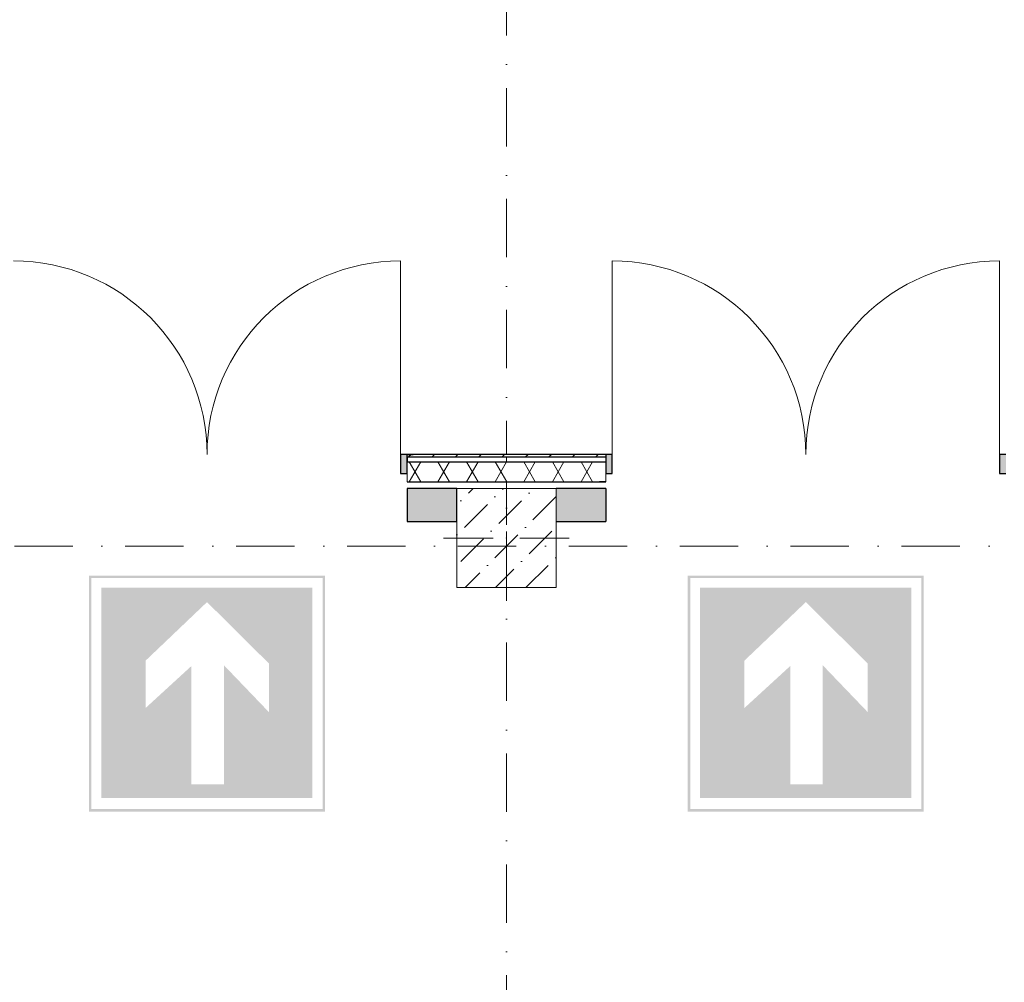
# Model space of a CAD drawing. Header units: millimetres. Extents: x -59761 to 112741, y -57975 to 46221.
# Tile 263 of 421: x 24057 to 30010, y 15365 to 21183. Entities that reach past the tile are written whole.
import ezdxf

# ---------------------------------------------------------------- set-up
doc = ezdxf.new("R2010")
doc.units = ezdxf.units.MM
doc.linetypes.add('Wipeout_Contour', pattern=[1000, 0, -1000])
doc.linetypes.add('Штрихпунктирная', pattern=[670.277762, 352.777767, -176.388884, 0, -141.111112])
for name, color, linetype in [('2D - Зонирования', 7, 'Continuous'), ('Конструктив - Колонны', 7, 'Continuous'), ('Конструктив - Стены Внутр сущ.', 7, 'Continuous'), ('Конструктив - Стены наружние фасад', 7, 'Continuous'), ('Элемент Модели - Оси', 2, 'Continuous')]:
    doc.layers.add(name, color=color, linetype=linetype)

msp = doc.modelspace()

# ---------------------------------------------------------------- hatches: boundary and pattern name
at = {"layer": '2D - Зонирования', "linetype": 'Continuous', "lineweight": 5}
h = msp.add_hatch(color=3, dxfattribs=at)
h.paths.add_polyline_path([(25902.8, 16396.78), (25902.8, 17823.2), (24476.38, 17823.2), (24476.38, 16396.78)])
h.paths.add_polyline_path([(24491.47, 16412.28), (24491.47, 17808.39), (25888.42, 17808.39), (25888.42, 16412.28)], flags=0)
h = msp.add_hatch(color=3, dxfattribs=at)
h.paths.add_polyline_path([(29522.8, 16396.78), (29522.8, 17823.2), (28096.38, 17823.2), (28096.38, 16396.78)])
h.paths.add_polyline_path([(28111.47, 16412.28), (28111.47, 17808.39), (29508.42, 17808.39), (29508.42, 16412.28)], flags=0)
h = msp.add_hatch(color=3, dxfattribs=at)
h.paths.add_polyline_path([(24550.96, 16478.09), (25827.37, 16478.09), (25827.37, 17750), (24550.96, 17750)])
h.paths.add_polyline_path([(25292.22, 17281.02), (25292.22, 16560.29), (25095.98, 16560.29), (25095.54, 17276.27), (24818.5, 17022.39), (24818.5, 17308.67), (25190, 17662.76), (25564.57, 17291.07), (25564.57, 16997.25)], flags=0)
h = msp.add_hatch(color=3, dxfattribs=at)
h.paths.add_polyline_path([(28170.96, 16478.09), (29447.37, 16478.09), (29447.37, 17750), (28170.96, 17750)])
h.paths.add_polyline_path([(28912.22, 17281.02), (28912.22, 16560.29), (28715.98, 16560.29), (28715.54, 17276.27), (28438.5, 17022.39), (28438.5, 17308.67), (28810, 17662.76), (29184.57, 17291.07), (29184.57, 16997.25)], flags=0)
at = {"layer": 'Конструктив - Стены Внутр сущ.', "linetype": 'Continuous', "lineweight": 15}
for points in [[(26400, 18350), (26400, 18150), (26700, 18150), (26700, 18350)], [(27300.06, 18150), (27600, 18150), (27600, 18350), (27300.06, 18350)]]:
    msp.add_hatch(color=7, dxfattribs=at).paths.add_polyline_path(points)
at = {"layer": 'Конструктив - Стены наружние фасад', "linetype": 'Continuous', "lineweight": 0}
msp.add_hatch(color=255, dxfattribs=at).paths.add_polyline_path([(30020, 18555), (29980, 18555), (29980, 18440), (30020, 18440)])

# ---------------------------------------------------------------- linework, layer by layer
at = {"layer": 'Конструктив - Стены Внутр сущ.', "color": 7, "linetype": 'Continuous', "lineweight": 30}
for p, q in [((26400, 18350), (26400, 18150)), ((26400, 18350), (26400, 18150)), ((27600, 18350), (27600, 18150)), ((27600, 18350), (27600, 18150))]:
    msp.add_line(p, q, dxfattribs=at)
at = {"layer": 'Конструктив - Стены Внутр сущ.', "color": 7, "linetype": 'Continuous', "lineweight": 30, "flags": 128}
for points in [[(26700, 18350), (26400, 18350)], [(26700, 18150), (26700, 18350)], [(27600, 18350), (27300.06, 18350)], [(26400, 18150), (26700, 18150)], [(27300.06, 18150), (27600, 18150)]]:
    msp.add_lwpolyline(points, dxfattribs=at)
at = {"layer": 'Конструктив - Стены наружние фасад', "color": 7, "linetype": 'Continuous', "lineweight": 15}
for p, q in [((26360, 18555), (26360, 19725)), ((27640, 18555), (27640, 19725)), ((29980, 18555), (29980, 19725))]:
    msp.add_line(p, q, dxfattribs=at)
at = {"layer": 'Конструктив - Стены наружние фасад', "color": 7, "linetype": 'Continuous', "lineweight": 30}
for p, q in [((26360, 18555), (26360, 18440)), ((27640, 18440), (27640, 18555)), ((30020, 18555), (29980, 18555)), ((29980, 18555), (29980, 18440)), ((29980, 18440), (30020, 18440))]:
    msp.add_line(p, q, dxfattribs=at)
at = {"layer": 'Конструктив - Стены наружние фасад', "color": 7, "linetype": 'Continuous', "lineweight": 15}
for centre, start, end in [((24020, 18555), 0, 90), ((26360, 18555), 90, 180), ((27640, 18555), 0, 90), ((29980, 18555), 90, 180)]:
    msp.add_arc(centre, 1170, start, end, dxfattribs=at)

# ---------------------------------------------------------------- next in the draw order: wipeouts: each hides what was drawn before it
at = {"color": 254, "linetype": 'Wipeout_Contour', "lineweight": 0, "ltscale": 9996572.201257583}
msp.add_wipeout([(26700.06, 17750), (27300.06, 17750), (27300.06, 18350), (26700.06, 18350)], dxfattribs=at).dxf.layer = 'Конструктив - Колонны'

# ---------------------------------------------------------------- next in the draw order: hatches: boundary and pattern name
at = {"layer": 'Конструктив - Колонны', "linetype": 'Continuous', "lineweight": 15}
h = msp.add_hatch(dxfattribs=at)
h.set_pattern_fill('БЕТОН_01_000D', style=0, pattern_type=2)
h.set_pattern_definition([(45, (-45000, -54000), (-183.84776, 183.84776), [195, -65, 0, -65]), (45, (-44977.02, -53793.17), (-183.84776, 183.84776), [195, -65, 0, -65])])
h.paths.add_polyline_path([(26700.06, 17750), (27300.06, 17750), (27300.06, 18350), (26700.06, 18350)])

# ---------------------------------------------------------------- next in the draw order: linework, layer by layer
at = {"layer": 'Конструктив - Колонны', "color": 7, "linetype": 'Continuous', "lineweight": 0}
for p, q in [((27000.06, 18130), (27000.06, 18430)), ((26920.06, 18050), (26620.06, 18050)), ((27080.06, 18050), (27380.06, 18050)), ((27000.06, 17970), (27000.06, 17670))]:
    msp.add_line(p, q, dxfattribs=at)
at = {"layer": 'Конструктив - Колонны', "color": 7, "linetype": 'Continuous', "lineweight": 15, "flags": 128}
msp.add_lwpolyline([(26700.06, 17750), (27300.06, 17750), (27300.06, 18350), (26700.06, 18350)], close=True, dxfattribs=at)
at = {"layer": 'Конструктив - Колонны', "color": 7, "linetype": 'Continuous', "lineweight": 0}
msp.add_point((27000.06, 18050), dxfattribs=at)
at = {"layer": 'Элемент Модели - Оси', "color": 7, "linetype": 'Штрихпунктирная', "lineweight": 15}
for p, q in [((27000, 38200), (27000, -55975)), ((-57760.58, 18000), (110650, 18000))]:
    msp.add_line(p, q, dxfattribs=at)

# ---------------------------------------------------------------- next in the draw order: wipeouts: each hides what was drawn before it
at = {"color": 254, "linetype": 'Wipeout_Contour', "lineweight": 0, "ltscale": 9996358.334227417}
msp.add_wipeout([(26400, 18540), (27600, 18540), (27600, 18555), (26400, 18555)], dxfattribs=at).dxf.layer = 'Конструктив - Стены наружние фасад'
at = {"color": 254, "linetype": 'Wipeout_Contour', "lineweight": 0, "ltscale": 9996400.15655703}
msp.add_wipeout([(27600, 18510), (26400, 18510), (26400, 18390), (27600, 18390)], dxfattribs=at).dxf.layer = 'Конструктив - Стены наружние фасад'

# ---------------------------------------------------------------- next in the draw order: hatches: boundary and pattern name
at = {"layer": 'Конструктив - Стены наружние фасад', "linetype": 'Continuous', "lineweight": 0}
for points in [[(26400, 18555), (26360, 18555), (26360, 18440), (26400, 18440)], [(27600, 18440), (27640, 18440), (27640, 18555), (27600, 18555)]]:
    msp.add_hatch(color=255, dxfattribs=at).paths.add_polyline_path(points)
at = {"layer": 'Конструктив - Стены наружние фасад', "linetype": 'Continuous', "lineweight": 5}
h = msp.add_hatch(dxfattribs=at)
h.set_pattern_fill('МЕТАЛЛ___ТВЕРДЫЙ_СПЛАВ_000D', style=0, pattern_type=2)
h.set_pattern_definition([(45, (-45000, -54000), (-70.71068, 70.71068), [])])
h.paths.add_polyline_path([(26400, 18540), (27600, 18540), (27600, 18555), (26400, 18555)])
h = msp.add_hatch(dxfattribs=at)
h.set_pattern_fill('ИЗОЛЯЦИЯ_02_000D', style=0, pattern_type=2)
h.set_pattern_definition([(60, (-45000, -54000), (-129.9038, 75), []), (120, (-45000, -54000), (129.9038, 75), [])])
h.paths.add_polyline_path([(27600, 18510), (26400, 18510), (26400, 18390), (27600, 18390)])

# ---------------------------------------------------------------- next in the draw order: linework, layer by layer
at = {"layer": 'Конструктив - Стены наружние фасад', "color": 7, "linetype": 'Continuous', "lineweight": 30}
for p, q in [((26400, 18555), (26360, 18555)), ((26400, 18555), (26437, 18555)), ((26400, 18440), (26400, 18555)), ((26400, 18555), (26437, 18555)), ((26400, 18555), (26437, 18555)), ((26400, 18540), (27600, 18540)), ((26400, 18540), (26400, 18510)), ((26400, 18540), (26400, 18510)), ((26400, 18540), (26400, 18510)), ((27600, 18555), (27563, 18555)), ((27600, 18555), (27563, 18555)), ((27600, 18555), (27563, 18555)), ((27640, 18555), (27600, 18555)), ((27600, 18555), (27600, 18440)), ((27600, 18540), (27600, 18510)), ((27600, 18540), (27600, 18510)), ((27600, 18540), (27600, 18510)), ((26400, 18510), (27600, 18510)), ((26360, 18440), (26400, 18440)), ((27600, 18440), (27640, 18440)), ((26400, 18390), (26437, 18390)), ((26400, 18390), (26437, 18390)), ((26400, 18390), (26437, 18390)), ((27600, 18390), (27563, 18390)), ((27600, 18390), (27563, 18390)), ((27600, 18390), (27563, 18390))]:
    msp.add_line(p, q, dxfattribs=at)
at = {"layer": 'Конструктив - Стены наружние фасад', "color": 214, "linetype": 'Continuous', "lineweight": 15}
for p, q in [((26400, 18555), (26400, 18540)), ((26400, 18555), (26400, 18540)), ((26400, 18555), (26400, 18540)), ((27600, 18555), (27600, 18540)), ((27600, 18555), (27600, 18540)), ((27600, 18555), (27600, 18540))]:
    msp.add_line(p, q, dxfattribs=at)
at = {"layer": 'Конструктив - Стены наружние фасад', "color": 7, "linetype": 'Continuous', "lineweight": 5}
for p, q in [((26400, 18510), (26400, 18440)), ((26400, 18510), (26400, 18440)), ((26400, 18510), (26400, 18440)), ((27600, 18510), (27600, 18440)), ((27600, 18510), (27600, 18440)), ((27600, 18510), (27600, 18440)), ((26400, 18440), (26400, 18390)), ((26400, 18440), (26400, 18390)), ((26400, 18440), (26400, 18390)), ((27600, 18440), (27600, 18390)), ((27600, 18440), (27600, 18390)), ((27600, 18440), (27600, 18390))]:
    msp.add_line(p, q, dxfattribs=at)
at = {"layer": 'Конструктив - Стены наружние фасад', "color": 7, "linetype": 'Continuous', "lineweight": 30, "flags": 128}
for points in [[(27600, 18555), (26400, 18555)], [(26400, 18390), (27600, 18390)]]:
    msp.add_lwpolyline(points, dxfattribs=at)

doc.saveas('drawing.dxf')
